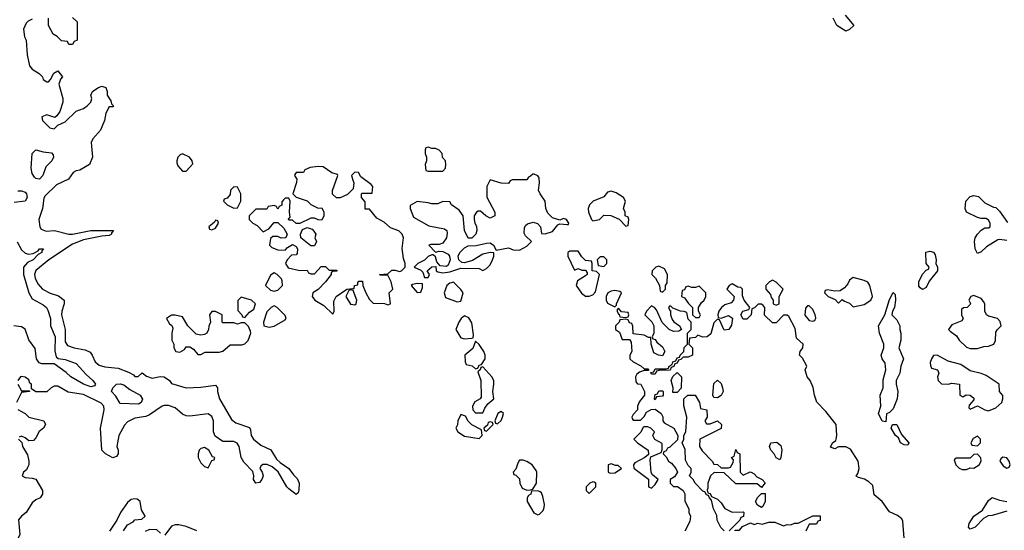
# Model space of a CAD drawing. Header units: inches. Extents: x 2380053 to 2584298, y 380219 to 546618.
# Tile 699 of 788: x 2548181 to 2553556, y 462553 to 465341. Entities that reach past the tile are written whole.
import ezdxf

# ---------------------------------------------------------------- set-up
doc = ezdxf.new("R2010")
doc.units = ezdxf.units.IN
doc.header["$MEASUREMENT"] = 0
doc.layers.add('C5446', color=7, linetype='Continuous')
doc.layers.add('C5456', color=7, linetype='Continuous')

msp = doc.modelspace()

# ---------------------------------------------------------------- linework, layer by layer
at = {"layer": 'C5446', "color": 2}
for points, elevation in [([(2548250, 465344), (2548227.1, 465332.9), (2548216.9, 465323.1), (2548201, 465290), (2548207.3, 465247.3), (2548216, 465230), (2548221, 465150), (2548234.8, 465090), (2548250, 465071), (2548287.5, 465047.5), (2548304.7, 465030), (2548310, 465014), (2548330, 465002), (2548338, 465002), (2548350, 465014), (2548368, 465050), (2548390, 465062), (2548414, 465030), (2548403.6, 465016.4), (2548394, 464990), (2548416, 464910), (2548416, 464890), (2548399.8, 464840.2), (2548383.6, 464816.4), (2548372, 464808), (2548330, 464822), (2548302, 464810), (2548304.7, 464790), (2548344.7, 464750), (2548370, 464746), (2548390, 464764.7), (2548430, 464782.8), (2548490, 464841), (2548530, 464856), (2548548.7, 464870), (2548568.7, 464890), (2548575.3, 464910), (2548569, 464930), (2548578, 464950), (2548608, 464970), (2548630, 464978), (2548651, 464971), (2548658, 464950), (2548658, 464930), (2548678, 464898), (2548682, 464882), (2548694, 464870), (2548690, 464866), (2548670, 464866), (2548651.3, 464830), (2548644, 464790), (2548622.4, 464737.6), (2548581, 464690), (2548571, 464670), (2548578, 464590), (2548562, 464550), (2548510, 464519), (2548490, 464516), (2548473.2, 464506.8), (2548446.8, 464470), (2548381.4, 464438.6), (2548319.9, 464380.1), (2548313.2, 464366.8), (2548306, 464310), (2548284.7, 464250), (2548290.8, 464210), (2548298, 464198), (2548326, 464186), (2548370.6, 464190.6), (2548450, 464170.5), (2548470, 464170.6), (2548570, 464190.6), (2548694, 464190), (2548682, 464178), (2548682, 464170), (2548670, 464162), (2548630, 464159), (2548530, 464139.3), (2548470, 464116), (2548340.5, 464030), (2548270, 463971.6), (2548262.6, 463950), (2548265.7, 463930), (2548279.6, 463899.6), (2548304.9, 463870), (2548347.8, 463847.8), (2548393.1, 463833.1), (2548423, 463810), (2548423.8, 463790), (2548410.3, 463750), (2548408.8, 463730), (2548428.8, 463650), (2548430, 463582), (2548442.3, 463562.3), (2548478, 463550), (2548537.8, 463537.8), (2548565.7, 463525.7), (2548577.1, 463510), (2548592.2, 463472.2), (2548614.2, 463454.2), (2548645.3, 463445.3), (2548718, 463438), (2548775.5, 463415.5), (2548802, 463402), (2548810, 463392), (2548827.3, 463392.7), (2548850, 463412), (2548874, 463394), (2548904.4, 463384.4), (2548947.3, 463392.7), (2548970, 463390.3), (2548999.1, 463370), (2549010, 463354.8), (2549090, 463330.4), (2549170, 463334.9), (2549250, 463346), (2549260.7, 463330), (2549260.5, 463310), (2549272.2, 463270), (2549337.2, 463157.2), (2549360.3, 463140.3), (2549434.9, 463114.9), (2549441.4, 463101.4), (2549444.9, 463070), (2549457.3, 463050), (2549498, 463018), (2549551.9, 462991.9), (2549582, 462942), (2549602.5, 462922.5), (2549650, 462890.7), (2549675.5, 462855.5), (2549696.1, 462836.1), (2549706.8, 462810), (2549705.4, 462774.6), (2549702, 462758), (2549690, 462748), (2549650, 462779), (2549639, 462790), (2549592, 462872), (2549559.5, 462899.5), (2549532, 462912), (2549507.7, 462912.3), (2549496.9, 462903.1), (2549491.3, 462890), (2549504.7, 462870), (2549510.7, 462850), (2549502.8, 462830), (2549490, 462814), (2549470, 462809.4), (2549457.2, 462830), (2549459, 462850), (2549454, 462874), (2549404.8, 462924.8), (2549389.6, 462949.6), (2549379.5, 463010), (2549367.8, 463027.8), (2549350, 463038.4), (2549290, 463038), (2549247.2, 463067.2), (2549238.9, 463090), (2549238.9, 463150), (2549230, 463174.5), (2549210, 463189.5), (2549110, 463175.6), (2549090, 463178.7), (2549070, 463187.6), (2549030, 463220.7), (2548994, 463234), (2548970, 463234.3), (2548958.8, 463230), (2548890, 463182.6), (2548870, 463175.1), (2548810, 463165.1), (2548770, 463145.2), (2548752.8, 463127.2), (2548723, 463070), (2548710.8, 463010), (2548718.8, 462990), (2548718.8, 462970), (2548710, 462955.3), (2548690, 462949), (2548650, 462969.6), (2548629.7, 462990), (2548622.9, 463110), (2548641.6, 463210), (2548639.5, 463230), (2548626.2, 463246.2), (2548530, 463293.7), (2548446.3, 463306.3), (2548390, 463339), (2548370, 463339), (2548352, 463330), (2548330, 463308.7), (2548268.4, 463308.4), (2548246, 463326), (2548246, 463350), (2548236.4, 463356.4), (2548230, 463374), (2548210, 463388.7), (2548190, 463393.2), (2548184.7, 463390), (2548171.3, 463370)], 30), ([(2548470, 465354), (2548494, 465330), (2548494, 465230), (2548478, 465222), (2548470, 465206), (2548450, 465206), (2548442, 465222), (2548410, 465226), (2548386, 465250), (2548363.1, 465263.1), (2548338, 465310), (2548338, 465350)], 30), ([(2550000, 464416), (2549970, 464386), (2549930, 464368), (2549910, 464368), (2549888, 464388), (2549888.4, 464408.4), (2549918, 464490), (2549915.3, 464495.3), (2549884.7, 464504.7), (2549837.2, 464537.2), (2549810, 464539), (2549766, 464534), (2549738, 464522), (2549730, 464506), (2549690, 464506), (2549683.6, 464496.4), (2549682, 464490), (2549694, 464470), (2549692.7, 464452.7), (2549672, 464390), (2549690, 464372), (2549750, 464351.3), (2549770, 464332), (2549810, 464312), (2549830, 464314), (2549842, 464290), (2549842, 464270), (2549830, 464246), (2549810, 464248), (2549790, 464258), (2549770, 464258), (2549710, 464228), (2549690, 464228), (2549670, 464246), (2549650, 464246), (2549648.4, 464251.6), (2549658, 464262), (2549654, 464290), (2549658, 464350), (2549650, 464366), (2549630, 464366), (2549622, 464358), (2549612.7, 464347.3), (2549611.6, 464328.4), (2549598, 464322), (2549590, 464306), (2549582, 464322), (2549570, 464326), (2549538, 464322), (2549530, 464306), (2549470, 464306), (2549434, 464270), (2549434, 464250), (2549454, 464230), (2549476.9, 464216.9), (2549510, 464182), (2549540.4, 464199.6), (2549570, 464234), (2549590, 464234), (2549623.6, 464203.6), (2549642, 464170), (2549634, 464150), (2549608.8, 464148.9), (2549590, 464158), (2549563.6, 464156.4), (2549550, 464146), (2549544.7, 464110), (2549556.9, 464096.9), (2549590, 464084.7), (2549630, 464082), (2549643.1, 464096.9), (2549670, 464114), (2549690, 464102), (2549698, 464090), (2549695.3, 464064.7), (2549690, 464058), (2549664.7, 464055.3), (2549642, 464030), (2549632, 464010), (2549646, 463986), (2549710, 463972), (2549750, 463974), (2549758, 463958), (2549770, 463954), (2549790, 463954), (2549826, 463994), (2549850, 463994), (2549870, 463974), (2549912.7, 463972.7), (2549911.6, 463968.4), (2549892.7, 463967.3), (2549882, 463958), (2549882, 463950), (2549851, 463910), (2549810, 463868), (2549782, 463850), (2549778, 463830), (2549792, 463810), (2549841, 463781), (2549890, 463734), (2549898, 463750), (2549896.4, 463803.6), (2549908.7, 463830), (2549966, 463870), (2550000, 463873.4)], 34), ([(2550000, 464498), (2549992, 464490), (2550000, 464464.7)], 34), ([(2548170, 464406.8), (2548190, 464406.8), (2548210, 464398.8), (2548217.3, 464390), (2548222, 464370), (2548210.7, 464350), (2548150, 464342.9)], 26), ([(2548167.8, 464127.8), (2548190, 464084.9), (2548210, 464065.5), (2548230, 464060.5), (2548255.1, 464064.9), (2548281.2, 464078.8), (2548290, 464090.4), (2548311.3, 464090), (2548301, 464079), (2548301, 464070), (2548281.6, 464058.4), (2548254, 464030), (2548223.9, 464016.1), (2548202, 463990), (2548200.9, 463950), (2548230.2, 463850.2), (2548250, 463816.3), (2548310, 463784.9), (2548327.3, 463770), (2548335.3, 463755.3), (2548348.6, 463710), (2548348.8, 463668.8), (2548375.3, 463610), (2548372.7, 463532.7), (2548380.3, 463500.3), (2548390.4, 463490.4), (2548430, 463486), (2548490, 463462.8), (2548543.1, 463403.1), (2548580.7, 463370), (2548594.8, 463350), (2548590, 463342), (2548570, 463336), (2548529.3, 463350), (2548460.9, 463390), (2548434.7, 463414.7), (2548370, 463462), (2548302.7, 463462.7), (2548286.6, 463466.6), (2548272.7, 463490), (2548265.1, 463545.1), (2548230, 463593.2), (2548211.2, 463651.2), (2548190, 463664.2), (2548149.7, 463669.7)], 26), ([(2550000, 463862.7), (2549990, 463866), (2549978, 463862), (2549962, 463830), (2549987.1, 463787.1), (2550000, 463785.7)], 34), ([(2548171.6, 463351.6), (2548190, 463314), (2548234, 463314), (2548234, 463310), (2548190, 463306), (2548162.8, 463250)], 30), ([(2548170, 463212), (2548210, 463191.3), (2548231.2, 463171.1), (2548312, 463150), (2548322, 463130), (2548311.3, 463110), (2548287.3, 463092.7), (2548270, 463058), (2548256, 463044), (2548230, 463042), (2548210, 463058), (2548190, 463066), (2548178, 463062)], 30), ([(2548174, 463050), (2548192, 463032), (2548196, 463010), (2548224, 462964), (2548231, 462930), (2548230.8, 462910), (2548224.5, 462895.5), (2548217.3, 462882.7), (2548202, 462870), (2548194, 462850), (2548210, 462842), (2548250, 462838), (2548270, 462831.3), (2548306, 462770), (2548304.7, 462750), (2548292, 462730), (2548270, 462719), (2548250, 462702), (2548216, 462650), (2548191, 462630), (2548174.8, 462610), (2548182, 462530), (2548172, 462510)], 30), ([(2548748, 462550), (2548770, 462582), (2548800.4, 462599.6), (2548809.3, 462610.7), (2548847.3, 462612.7), (2548866, 462630), (2548845.2, 462665.2), (2548838, 462710), (2548822, 462722), (2548810, 462724), (2548790, 462721.2), (2548770, 462704), (2548731, 462650), (2548711, 462609), (2548671.3, 462548.7)], 34), ([(2549148.7, 462550), (2549090, 462574), (2549050, 462582), (2549030, 462582), (2549010, 462575.3), (2548974, 462526)], 34), ([(2548950, 462538), (2548930, 462555.3), (2548890, 462558), (2548866, 462546)], 34)]:
    msp.add_lwpolyline(points, dxfattribs=dict(at, elevation=elevation))
for points, elevation in [([(2548290, 464469.5), (2548270, 464473.2), (2548262, 464482), (2548250, 464502), (2548244.5, 464530), (2548249.5, 464610.5), (2548270, 464631.3), (2548310, 464618.8), (2548354.8, 464614.8), (2548363.6, 464603.6), (2548364.7, 464590), (2548356, 464570), (2548323, 464537), (2548307.3, 464490)], 26), ([(2549070, 464608.7), (2549056.9, 464603.1), (2549044.7, 464590), (2549038, 464570), (2549039.6, 464559.6), (2549043.6, 464543.6), (2549070, 464514), (2549090, 464514), (2549126, 464554), (2549122, 464570), (2549108, 464590)], 34), ([(2549350, 464428), (2549332, 464410), (2549330, 464386), (2549312.7, 464367.3), (2549298, 464362), (2549294, 464350), (2549314, 464330), (2549350, 464312), (2549370, 464314), (2549388, 464350), (2549388, 464390), (2549370, 464426)], 34), ([(2549250, 464246), (2549244.7, 464235.3), (2549214, 464210), (2549218, 464198), (2549230, 464194), (2549250, 464202), (2549266, 464230), (2549262, 464242)], 34), ([(2549770, 464106), (2549715.3, 464150), (2549714, 464170), (2549724.7, 464195.3), (2549750, 464206), (2549777.3, 464197.3), (2549787.1, 464187.1), (2549798, 464170), (2549792, 464150), (2549802, 464130), (2549790, 464106)], 34), ([(2549570, 463958), (2549550, 463946), (2549522, 463890), (2549550, 463864.7), (2549570, 463858), (2549590, 463864.7), (2549615.3, 463890), (2549614.6, 463914.6), (2549610, 463926), (2549586, 463950)], 34), ([(2549390, 463826), (2549372.7, 463807.3), (2549372.7, 463752.7), (2549394, 463730), (2549398, 463718), (2549410, 463714), (2549436.4, 463743.6), (2549459, 463761), (2549468, 463790), (2549446, 463810)], 34), ([(2549250, 463748), (2549230, 463748), (2549218, 463730), (2549222, 463690), (2549212.7, 463667.3), (2549212, 463650), (2549202, 463630), (2549190, 463622), (2549170, 463619), (2549144, 463624), (2549098, 463670), (2549070, 463718), (2549030, 463728), (2549010, 463728), (2548982, 463710), (2548999.6, 463679.6), (2549011.3, 463671.3), (2549016.9, 463656.9), (2549011.3, 463630), (2549011.6, 463591.6), (2549022, 463570), (2549022, 463550), (2549034, 463530), (2549054.6, 463525.4), (2549080.4, 463539.6), (2549090, 463554), (2549110, 463554), (2549130, 463542), (2549152.7, 463512.7), (2549170, 463512), (2549193.6, 463526.4), (2549270, 463524.7), (2549290, 463531.3), (2549330, 463566), (2549393.6, 463566.4), (2549410, 463571.3), (2549428.7, 463590), (2549442, 463630), (2549440.4, 463640.4), (2549430, 463666), (2549410, 463686), (2549390, 463686), (2549370, 463678), (2549350, 463686), (2549290, 463686), (2549286, 463690), (2549286, 463730)], 34), ([(2549570, 463778), (2549554, 463770), (2549530, 463746), (2549512, 463690), (2549514, 463670), (2549542.8, 463662.8), (2549570, 463666.8), (2549630, 463702), (2549635.3, 463710), (2549630, 463726), (2549586, 463770)], 34), ([(2548830, 463241.2), (2548730, 463245.2), (2548705.6, 463285.6), (2548682, 463310), (2548688.7, 463330), (2548710, 463350.8), (2548730, 463353.4), (2548750, 463347.7), (2548782.2, 463322.2), (2548838.8, 463290), (2548850.9, 463269.1), (2548844.7, 463250)], 26), ([(2549190, 463005.2), (2549170, 462999), (2549161, 462990), (2549154.8, 462970), (2549154.8, 462950), (2549170, 462922), (2549190, 462902), (2549210, 462894), (2549230, 462934), (2549242, 462938), (2549246, 462950), (2549234, 462954), (2549213.2, 462990)], 34)]:
    msp.add_lwpolyline(points, close=True, dxfattribs=dict(at, elevation=elevation))
at = {"layer": 'C5456', "color": 2}
for points, elevation in [([(2552686.4, 465366.4), (2552734, 465310), (2552710, 465288), (2552690, 465278), (2552642, 465310), (2552622, 465350)], 30), ([(2550000, 463873.4), (2550006, 463874), (2550008, 463890), (2550026, 463894), (2550026, 463906), (2550032.7, 463912.7), (2550052.7, 463912.7), (2550054, 463890), (2550071.3, 463850), (2550090, 463814), (2550110, 463794), (2550172, 463792), (2550190, 463784.7), (2550206, 463790), (2550198, 463850), (2550218, 463870), (2550208.7, 463910), (2550190, 463946), (2550150, 463946), (2550146, 463950), (2550190, 463954), (2550212.7, 463972.7), (2550230, 463974), (2550253.6, 463966.4), (2550266, 463970), (2550286, 463990), (2550286, 464010), (2550276.4, 464036.4), (2550268.4, 464091.6), (2550275.3, 464150), (2550268.7, 464170), (2550250, 464188.7), (2550205.2, 464205.2), (2550170, 464235.3), (2550130, 464258), (2550090, 464306), (2550067.3, 464307.3), (2550067.3, 464347.3), (2550046, 464370), (2550046, 464390), (2550050, 464394), (2550106, 464394), (2550108, 464430), (2550100.4, 464440.4), (2550043.1, 464483.1), (2550030, 464506), (2550010, 464508), (2550000, 464498)], 34), ([(2550000, 464464.7), (2550004.7, 464450), (2550002, 464418), (2550000, 464416)], 34), ([(2553570, 464135.3), (2553530, 464141.2), (2553521.4, 464138.6), (2553458.5, 464101.5), (2553430, 464074), (2553410, 464064), (2553397.2, 464090), (2553393.2, 464130), (2553397.2, 464150), (2553409.2, 464170), (2553430, 464191.3), (2553450, 464204.7), (2553470, 464204.7), (2553478, 464210), (2553478, 464230), (2553470, 464246), (2553456.4, 464256.4), (2553430, 464255.3), (2553410, 464261.2), (2553349, 464290), (2553342.7, 464310), (2553346, 464350), (2553370, 464374.8), (2553390, 464381), (2553415.3, 464375.3), (2553450, 464342), (2553496.9, 464316.9), (2553510, 464314.8), (2553530, 464294.8), (2553573.3, 464233.3)], 30), ([(2550000, 463785.7), (2550010, 463784.7), (2550018, 463790), (2550022, 463810), (2550002, 463862), (2550000, 463862.7)], 34), ([(2553008.7, 462510), (2553002, 462602), (2552996, 462616), (2552973.2, 462633.2), (2552930, 462654), (2552889.5, 462709.5), (2552846.3, 462746.3), (2552837.5, 462797.5), (2552817, 462817), (2552792.1, 462832.1), (2552760.2, 462840.2), (2552748, 462848), (2552757.2, 462862.8), (2552764, 462890), (2552759, 462930), (2552716.5, 462996.5), (2552690, 463008.7), (2552651.6, 463008.4), (2552630, 462998), (2552607.3, 463007.3), (2552618, 463030), (2552636.4, 463043.6), (2552638, 463050), (2552642, 463070), (2552638, 463130), (2552582, 463202), (2552532.1, 463252.1), (2552519.3, 463290), (2552512.9, 463332.9), (2552495.3, 463370), (2552479, 463390), (2552468.4, 463428.4), (2552478, 463450), (2552453.6, 463493.6), (2552438, 463510), (2552442, 463530), (2552455.3, 463550), (2552458, 463570), (2552422, 463602), (2552414.6, 463654.6), (2552380.4, 463720.4), (2552370, 463728), (2552350, 463728), (2552310, 463686), (2552290, 463686), (2552247.3, 463727.3), (2552248, 463770), (2552240.4, 463780.4), (2552230, 463788), (2552212.7, 463787.3), (2552192.7, 463767.3), (2552178, 463762), (2552174, 463730), (2552150, 463706), (2552130, 463706), (2552118, 463730), (2552128, 463750), (2552162, 463758), (2552166, 463770), (2552135.3, 463810), (2552127.3, 463832.7), (2552126, 463870), (2552118, 463878), (2552100.4, 463880.4), (2552070, 463898), (2552054, 463890), (2552042, 463870), (2552082, 463830), (2552078, 463810), (2552065.4, 463794.6), (2552030, 463784), (2552011.3, 463770), (2551998, 463750), (2551992, 463730), (2551994, 463714), (2552010, 463712), (2552050, 463726), (2552071.6, 463711.6), (2552066.4, 463673.6), (2552052, 463650), (2552026, 463646), (2552002, 463702), (2551990, 463706), (2551970, 463686), (2551954, 463626), (2551934, 463610), (2551910, 463608), (2551882, 463618), (2551870, 463606), (2551838, 463602), (2551834, 463570), (2551854, 463550), (2551854, 463510), (2551830, 463498), (2551802, 463498), (2551790, 463486), (2551778, 463482), (2551770, 463466), (2551758, 463462), (2551752.7, 463447.3), (2551738, 463442), (2551732.7, 463427.3), (2551670, 463426), (2551658, 463422), (2551650, 463406), (2551630, 463406), (2551626, 463414), (2551642, 463418), (2551650, 463434), (2551710, 463434), (2551722, 463438), (2551726, 463450), (2551742, 463458), (2551747.3, 463472.7), (2551762, 463478), (2551770, 463494), (2551782, 463498), (2551786, 463510), (2551806, 463530), (2551808.4, 463551.6), (2551826, 463570), (2551826, 463630), (2551846, 463650), (2551846, 463690), (2551830, 463706), (2551822, 463742), (2551808, 463748), (2551788.8, 463748.9), (2551746, 463766), (2551736.4, 463776.4), (2551730, 463778), (2551722, 463770), (2551730, 463754), (2551734, 463754), (2551734, 463730), (2551743.6, 463703.6), (2551751.6, 463691.6), (2551782, 463670), (2551794, 463650), (2551779.6, 463640.4), (2551750, 463638), (2551726, 463650), (2551687.3, 463687.3), (2551656.4, 463756.4), (2551646, 463770), (2551630, 463778), (2551602, 463750), (2551594, 463730), (2551631.3, 463691.3), (2551642, 463670), (2551642, 463630), (2551634, 463610), (2551638, 463598), (2551650, 463594), (2551659.6, 463579.6), (2551690, 463554), (2551702, 463530), (2551690, 463506), (2551668.4, 463508.4), (2551642, 463522), (2551628.8, 463568.9), (2551626, 463606), (2551614, 463606), (2551590, 463618), (2551530, 463626), (2551527.3, 463667.3), (2551522, 463682), (2551510, 463686), (2551502, 463702), (2551490, 463706), (2551458, 463702), (2551454, 463690), (2551434, 463670), (2551434, 463650), (2551455.3, 463635.3), (2551470, 463594), (2551510, 463594), (2551519.6, 463579.6), (2551522, 463530), (2551512, 463510), (2551512, 463490), (2551530, 463472), (2551571.6, 463451.6), (2551590, 463434), (2551610, 463434), (2551614, 463430), (2551614, 463426), (2551590, 463426), (2551563.6, 463416.4), (2551550, 463406), (2551542, 463390), (2551543.6, 463363.6), (2551552.7, 463352.7), (2551572, 463350), (2551591.2, 463311.1), (2551592, 463290), (2551563.6, 463256.4), (2551554, 463230), (2551554, 463210), (2551530, 463186), (2551522, 463170), (2551523.6, 463163.6), (2551530, 463154), (2551570, 463154), (2551590, 463174), (2551602, 463198), (2551628.4, 463211.6), (2551650, 463214), (2551682, 463190), (2551691.6, 463171.6), (2551692, 463150), (2551699.6, 463139.6), (2551751.2, 463111.1), (2551774, 463070), (2551772.7, 463047.3), (2551730, 463006), (2551718, 463002), (2551710, 462986), (2551698, 462982), (2551694, 462970), (2551710, 462954), (2551722, 462930), (2551738.8, 462918.8), (2551762, 462890), (2551772, 462870), (2551756, 462844), (2551732, 462830), (2551732, 462810), (2551750, 462792), (2551771.6, 462791.6), (2551802, 462770), (2551811.2, 462751.1), (2551812.7, 462712.7), (2551834, 462670), (2551834, 462650), (2551842, 462630), (2551839.6, 462600.4), (2551811.6, 462548.4)], 34), ([(2552026, 462550), (2552008.4, 462568.4), (2551988.8, 462608.9), (2551987.3, 462632.7), (2551968.7, 462670), (2551958, 462718), (2551946, 462730), (2551942, 462742), (2551930, 462746), (2551922, 462762), (2551910, 462766), (2551868, 462810), (2551858, 462830), (2551838, 462850), (2551846, 462870), (2551846, 462890), (2551830, 462906), (2551816.4, 462936.4), (2551814.6, 462994.6), (2551798, 463030), (2551806, 463050), (2551806, 463070), (2551818, 463090), (2551822, 463170), (2551807.3, 463232.7), (2551806, 463270), (2551828.4, 463291.6), (2551868.8, 463291.1), (2551892, 463250), (2551898, 463218), (2551932, 463210), (2551934, 463170), (2551922, 463150), (2551930, 463134), (2551950, 463134), (2551990, 463151.3), (2552011.3, 463130), (2552010.8, 463109.2), (2551894, 463050), (2551892, 463010), (2551906, 462986), (2551962, 462930), (2551970, 462914), (2551990, 462912), (2552010, 462894), (2552050, 462894), (2552062, 462898), (2552076.4, 462923.6), (2552078, 462938), (2552066, 462950), (2552082, 462958), (2552090, 462994), (2552098, 462978), (2552111.3, 462970), (2552114, 462870), (2552130, 462854), (2552168.7, 462871.3), (2552174, 462870), (2552190, 462862), (2552204.7, 462844.7), (2552234, 462830), (2552251.2, 462811.1), (2552230, 462786), (2552207.3, 462807.3), (2552090, 462806), (2552027.3, 462867.3), (2551971.6, 462868.4), (2551952, 462850), (2551938, 462810), (2551938, 462782), (2551934, 462774), (2551938, 462758), (2551950, 462754), (2551958, 462738), (2551990, 462722), (2552010, 462702), (2552030, 462672), (2552070, 462652), (2552130, 462654), (2552134, 462650), (2552132.7, 462627.3), (2552118, 462622), (2552112.7, 462607.3), (2552054, 462550)], 34), ([(2553570, 462658), (2553490, 462634), (2553468, 462632), (2553442.6, 462617.4), (2553397.1, 462570), (2553370, 462559.3), (2553360.9, 462570), (2553364.2, 462590), (2553389.8, 462630.2), (2553437.2, 462662.8), (2553470, 462716), (2553490, 462731.3), (2553530, 462717.1), (2553570, 462710.4)], 30), ([(2552086, 462550), (2552086, 462554), (2552110, 462554), (2552127.3, 462572.7), (2552170, 462594), (2552190, 462584.7), (2552210, 462591.3), (2552233.6, 462586.4), (2552270, 462598), (2552303.1, 462596.9), (2552350, 462578), (2552370, 462584.7), (2552390, 462582), (2552410, 462591), (2552430, 462591.3), (2552510, 462631.3), (2552550, 462632), (2552550, 462606), (2552538, 462602), (2552530, 462586), (2552490, 462586), (2552472.7, 462547.3)], 34)]:
    msp.add_lwpolyline(points, dxfattribs=dict(at, elevation=elevation))
for points, elevation in [([(2550410, 464646), (2550398, 464642), (2550394, 464630), (2550394, 464610), (2550402, 464590), (2550402, 464570), (2550394, 464550), (2550398, 464518), (2550410, 464514), (2550490, 464514), (2550506, 464530), (2550508, 464550), (2550506, 464570), (2550488.4, 464588.4), (2550488, 464610), (2550470, 464628), (2550450, 464638), (2550430, 464638)], 34), ([(2550990, 464498), (2550982, 464498), (2550970, 464486), (2550958, 464482), (2550950, 464466), (2550870, 464466), (2550858, 464462), (2550850, 464446), (2550810, 464448), (2550750, 464466), (2550731.3, 464430), (2550731.6, 464371.6), (2550774, 464290), (2550774, 464270), (2550750, 464258), (2550726, 464270), (2550696.4, 464296.4), (2550683.6, 464296.4), (2550674, 464290), (2550662, 464270), (2550662, 464250), (2550664.7, 464230), (2550674, 464214), (2550676, 464190), (2550670.7, 464169.3), (2550650, 464148), (2550630, 464148), (2550609, 464190), (2550602, 464270), (2550580.2, 464300.2), (2550538, 464330), (2550530, 464346), (2550490, 464348), (2550463.6, 464336.4), (2550430, 464335.3), (2550410, 464342), (2550350, 464348), (2550312.7, 464327.3), (2550312, 464310), (2550330, 464262), (2550415.3, 464215.3), (2550499.8, 464199.8), (2550512, 464190), (2550515.3, 464175.3), (2550510.5, 464149.5), (2550490, 464121.2), (2550470, 464113.2), (2550426, 464114), (2550414, 464110), (2550450, 464072), (2550470, 464078), (2550490, 464076), (2550519.9, 464059.9), (2550526.8, 464050), (2550530.8, 464030), (2550519.8, 464000.2), (2550510, 463994), (2550476.4, 463996.4), (2550459, 464019), (2550450, 464046), (2550438, 464058), (2550430, 464058), (2550410, 464048), (2550391.3, 464028.7), (2550354, 464010), (2550334, 463990), (2550370, 463974), (2550382, 463962), (2550390, 463934), (2550410, 463934), (2550418, 463950), (2550406, 463970), (2550430, 463992), (2550452.7, 463992.7), (2550454, 463970), (2550463.6, 463963.6), (2550490, 463958), (2550530, 463964.7), (2550590, 463984.7), (2550690, 463982), (2550710, 463972), (2550730, 463982), (2550750, 464002), (2550762.7, 464030), (2550769.2, 464050), (2550768.4, 464068.4), (2550749.1, 464069.1), (2550710, 464060.9), (2550653.7, 464026.3), (2550610, 464014), (2550595.3, 464015.3), (2550578, 464030), (2550574, 464050), (2550584, 464070), (2550610, 464096), (2550630, 464106.8), (2550672.1, 464107.9), (2550730, 464121.6), (2550750, 464122), (2550766.8, 464110), (2550782, 464082), (2550850, 464094.8), (2550875.3, 464084.7), (2550910, 464082), (2550950, 464104.7), (2550975.3, 464130), (2550941.7, 464161.7), (2550935.6, 464175.6), (2550935.9, 464204.1), (2550942.4, 464217.6), (2550953.4, 464226.6), (2550983.7, 464236.3), (2551008.3, 464228.3), (2551024, 464210), (2551030, 464174), (2551050, 464171.3), (2551090, 464184.7), (2551119, 464221), (2551130, 464226), (2551170, 464222), (2551176.4, 464223.6), (2551178, 464230), (2551166, 464250), (2551150, 464255.3), (2551130, 464246), (2551090, 464259), (2551063.9, 464283.9), (2551053.6, 464310), (2551049.2, 464350), (2551022, 464390), (2551014, 464410), (2551019, 464450), (2551017.2, 464477.2), (2551010, 464488)], 34), ([(2551410, 464405.2), (2551390, 464399), (2551370, 464374), (2551312, 464350), (2551292, 464330), (2551284.7, 464310), (2551286, 464290), (2551302, 464250), (2551310, 464242), (2551346, 464250), (2551370, 464274), (2551407.3, 464272.7), (2551452.7, 464252.7), (2551490, 464214), (2551502, 464218), (2551506, 464250), (2551502, 464262), (2551486, 464270), (2551486, 464290), (2551478, 464310), (2551488.7, 464350), (2551478, 464370), (2551436.2, 464396.2)], 34), ([(2551230, 464078), (2551183.6, 464076.4), (2551174, 464070), (2551174, 464050), (2551210, 463974), (2551230, 463982), (2551250, 463974), (2551270, 463974), (2551278, 463958), (2551278, 463950), (2551270, 463942), (2551225.4, 463914.6), (2551218, 463890), (2551247.9, 463847.9), (2551270, 463831), (2551290, 463831), (2551310, 463838), (2551324.7, 463855.3), (2551346, 463950), (2551330, 463966), (2551306, 463970), (2551306, 464010), (2551302, 464022), (2551270, 464026), (2551250, 464046)], 34), ([(2553110, 463868.7), (2553096.4, 463876.4), (2553090, 463886), (2553088.7, 463910), (2553110, 463952), (2553130, 463974), (2553142, 463978), (2553146, 463990), (2553129.1, 464009.1), (2553128, 464072), (2553150, 464078), (2553170, 464071.3), (2553178, 464058), (2553184.7, 464030), (2553182, 464010), (2553191, 463990), (2553191, 463970), (2553146, 463914), (2553130, 463878)], 30), ([(2551370, 464046), (2551350, 464046), (2551334, 464030), (2551338, 463998), (2551370, 463994), (2551386, 464010), (2551386, 464030)], 34), ([(2551670, 463995.3), (2551654, 463990), (2551634, 463970), (2551632, 463950), (2551652, 463930), (2551674, 463890), (2551678, 463858), (2551690, 463854), (2551706, 463870), (2551706, 463890), (2551716.4, 463903.6), (2551718, 463950), (2551700.4, 463980.4)], 34), ([(2550550, 463908), (2550530, 463902), (2550512, 463890), (2550498, 463850), (2550504.7, 463824.7), (2550570, 463801), (2550590, 463804.7), (2550602, 463850), (2550590, 463868)], 34), ([(2552290, 463918), (2552274, 463910), (2552254, 463890), (2552254, 463870), (2552279.6, 463839.6), (2552283.6, 463823.6), (2552294, 463810), (2552294, 463790), (2552310, 463782), (2552326, 463790), (2552326, 463830), (2552348, 463870), (2552310, 463908)], 34), ([(2552730, 463934), (2552710, 463918), (2552702, 463898), (2552683.6, 463876.4), (2552659.6, 463860.4), (2552630, 463858), (2552590, 463866), (2552578, 463862), (2552574, 463850), (2552594, 463830), (2552632.7, 463812.7), (2552650, 463794), (2552670, 463814), (2552683.6, 463803.6), (2552710, 463794), (2552730, 463774), (2552790, 463786.8), (2552828, 463810), (2552837.2, 463830), (2552821.2, 463890), (2552810, 463908.7), (2552790, 463917.2)], 34), ([(2550350, 463901.2), (2550324.5, 463895.5), (2550318, 463890), (2550350, 463852), (2550370, 463854), (2550380.4, 463879.6), (2550379, 463899)], 34), ([(2551430, 463862), (2551410, 463859), (2551392, 463850), (2551382, 463830), (2551382, 463810), (2551390, 463794), (2551430, 463774), (2551438, 463782), (2551438, 463790), (2551466, 463850), (2551456.4, 463856.4)], 34), ([(2551890, 463886), (2551870, 463878), (2551850, 463878), (2551830, 463886), (2551818, 463882), (2551810, 463866), (2551798, 463862), (2551794, 463830), (2551810, 463822), (2551831.6, 463791.6), (2551854, 463770), (2551854, 463730), (2551870, 463714), (2551890, 463714), (2551898, 463730), (2551886, 463750), (2551886, 463770), (2551903.1, 463796.9), (2551918, 463810), (2551926, 463830), (2551926, 463850)], 34), ([(2552910, 463146), (2552890, 463148), (2552869, 463190), (2552881.2, 463230), (2552879, 463290), (2552895.3, 463330), (2552894.6, 463374.6), (2552909, 463430), (2552904.7, 463464.7), (2552889, 463490), (2552884, 463510), (2552898, 463550), (2552898, 463570), (2552874, 463630), (2552869.2, 463670), (2552904, 463730), (2552930, 463814), (2552950, 463852), (2552959.6, 463839.6), (2552962, 463810), (2552956, 463770), (2552944.7, 463750), (2552942, 463730), (2552970, 463702), (2552984.7, 463670), (2552984.7, 463650), (2552991.2, 463628.9), (2552991.2, 463591.1), (2552981, 463550), (2553004.7, 463490), (2552991.3, 463450), (2552984.7, 463410), (2552964.7, 463370), (2552964.7, 463350), (2552974, 463310), (2552970.7, 463270), (2552950, 463215.3), (2552930, 463195.3), (2552912, 463188)], 30), ([(2553390, 463835.3), (2553374, 463830), (2553362, 463810), (2553371.6, 463791.6), (2553370, 463786), (2553354, 463770), (2553332.7, 463767.3), (2553322, 463758), (2553322, 463730), (2553331, 463710), (2553323.6, 463696.4), (2553270, 463675.3), (2553252, 463650), (2553259.6, 463639.6), (2553294.8, 463614.8), (2553310, 463592), (2553350, 463552), (2553370, 463546), (2553410, 463544.7), (2553444, 463556), (2553470, 463558), (2553498, 463570), (2553508.7, 463590), (2553510, 463634), (2553518, 463650), (2553538, 463670), (2553533.6, 463693.6), (2553518, 463710), (2553470, 463722), (2553458, 463730), (2553449, 463750), (2553448.7, 463790), (2553443.1, 463803.1), (2553430, 463818)], 34), ([(2551450, 463766), (2551442, 463758), (2551442, 463750), (2551450, 463734), (2551454, 463734), (2551458, 463718), (2551490, 463714), (2551502, 463718), (2551506, 463730), (2551502, 463742), (2551466, 463746)], 34), ([(2552490, 463778), (2552482, 463778), (2552470, 463766), (2552467.5, 463727.5), (2552490, 463698), (2552510, 463694), (2552522, 463698), (2552527.3, 463712.7), (2552524, 463730), (2552510, 463758)], 34), ([(2550610, 463724), (2550591.3, 463710), (2550578, 463690), (2550562, 463650), (2550590, 463604.7), (2550610, 463598.8), (2550650, 463602), (2550656.4, 463603.6), (2550659, 463621), (2550650, 463686), (2550632.7, 463712.7)], 34), ([(2550670, 463586), (2550654, 463546), (2550611.3, 463510), (2550612, 463472), (2550618, 463458), (2550651.6, 463451.6), (2550670, 463434), (2550682, 463438), (2550690, 463454), (2550702, 463458), (2550722, 463490), (2550722, 463510), (2550715.3, 463530), (2550690, 463568)], 34), ([(2553190, 463508.7), (2553170, 463508), (2553158, 463490), (2553152, 463470), (2553152.7, 463452.7), (2553158, 463438), (2553192, 463430), (2553198, 463410), (2553192, 463390), (2553194, 463370), (2553212.7, 463352.7), (2553250, 463351.3), (2553270, 463356), (2553311.2, 463351.1), (2553314, 463290), (2553330, 463282), (2553348, 463292), (2553370, 463291.3), (2553390, 463274), (2553390, 463266), (2553363.6, 463236.4), (2553362, 463222), (2553370, 463214), (2553410, 463232), (2553450, 463211.3), (2553470, 463206), (2553510, 463221), (2553542, 463250), (2553548.7, 463270), (2553548.4, 463288.4), (2553529, 463310), (2553528, 463350), (2553457.6, 463397.6), (2553430, 463409.2), (2553370, 463424), (2553318.9, 463458.9), (2553250, 463477.2)], 34), ([(2550710, 463446), (2550698, 463442), (2550694, 463430), (2550682, 463418), (2550698, 463370), (2550699.6, 463280.4), (2550694, 463270), (2550665.4, 463254.6), (2550652, 463230), (2550654, 463210), (2550670, 463194), (2550710, 463194), (2550720.2, 463219.8), (2550736.4, 463243.6), (2550768.7, 463270), (2550764, 463310), (2550769, 463350), (2550769, 463370), (2550759, 463390)], 34), ([(2551746, 463306), (2551748, 463330), (2551738, 463370), (2551747.3, 463392.7), (2551770, 463414), (2551794, 463390), (2551791.6, 463328.4), (2551770, 463306)], 34), ([(2551990, 463275.3), (2551970, 463278), (2551964, 463290), (2551970, 463354), (2551990, 463372), (2552010, 463354), (2552018, 463330), (2552021, 463310), (2552010, 463288.7)], 34), ([(2551650, 463266), (2551646, 463270), (2551650, 463294), (2551662, 463298), (2551670, 463314), (2551690, 463314), (2551694, 463310), (2551694, 463290), (2551690, 463286), (2551658, 463282)], 34), ([(2550590, 463186), (2550572, 463150), (2550571.6, 463128.4), (2550562, 463110), (2550572, 463090), (2550610, 463066), (2550690, 463054), (2550706, 463070), (2550702, 463102), (2550648.8, 463128.9), (2550628.7, 463148.7), (2550615.3, 463175.3)], 34), ([(2550810, 463202), (2550792, 463190), (2550774, 463150), (2550778, 463138), (2550790, 463134), (2550810, 463152), (2550817.2, 463170), (2550822, 463190)], 34), ([(2550750, 463146), (2550738, 463142), (2550734, 463126), (2550714, 463110), (2550718, 463098), (2550730, 463094), (2550766, 463130), (2550762, 463142)], 34), ([(2551610, 463118), (2551590, 463118), (2551584.7, 463115.3), (2551571.2, 463088.9), (2551534, 463050), (2551554, 463030), (2551611.2, 462991.1), (2551614, 462966), (2551594, 462950), (2551539.6, 462920.4), (2551532, 462910), (2551532.7, 462892.7), (2551612.7, 462832.7), (2551614, 462790), (2551630, 462782), (2551650, 462802), (2551666, 462830), (2551635.3, 462855.3), (2551628, 462868), (2551623.1, 462936.9), (2551626, 462954), (2551682, 462978), (2551687.3, 462992.7), (2551687.3, 463027.3), (2551648.8, 463048.9), (2551638, 463070), (2551646, 463090), (2551626, 463110)], 34), ([(2553030, 463018), (2553010, 463019), (2552989.3, 463030), (2552978, 463058), (2552962, 463070), (2552938, 463110), (2552946, 463130), (2552970, 463131), (2552995.3, 463075.3), (2553034.8, 463030)], 30), ([(2553410, 463066), (2553386, 463054), (2553374, 463030), (2553378, 463018), (2553410, 463014), (2553426, 463030), (2553426, 463050)], 34), ([(2552330, 462938), (2552310, 462948), (2552299, 462970), (2552281.2, 462990), (2552274, 463010), (2552282, 463030), (2552314.4, 463034.4), (2552335.3, 463015.3), (2552341, 462990), (2552336, 462950)], 34), ([(2553410, 462968), (2553390, 462966), (2553370, 462946), (2553292.7, 462947.3), (2553282, 462938), (2553292, 462910), (2553310, 462892), (2553325.4, 462885.4), (2553350, 462884.7), (2553370, 462894), (2553390, 462892), (2553419, 462910), (2553428.7, 462930), (2553428.4, 462948.4)], 34), ([(2553547.5, 462952.5), (2553536.9, 462943.1), (2553531.3, 462930), (2553550, 462904.7), (2553570, 462891.3), (2553582, 462898), (2553588.7, 462910), (2553582, 462930), (2553570, 462948)], 34), ([(2550930, 462935.3), (2550910, 462935.3), (2550899.8, 462920.2), (2550890, 462886), (2550874, 462870), (2550878, 462858), (2550890, 462854), (2550910, 462834), (2550911, 462810), (2550923.5, 462783.5), (2550950, 462771.3), (2550970, 462774), (2550982, 462778), (2551002, 462810), (2551004, 462870), (2551000.2, 462880.2), (2550978, 462910), (2550950, 462929)], 34), ([(2551410, 462915.3), (2551394, 462910), (2551394, 462870), (2551404.7, 462864.7), (2551430, 462866.8), (2551466, 462890), (2551447.3, 462907.3), (2551432.7, 462907.3)], 34), ([(2551310, 462818), (2551294, 462810), (2551274, 462790), (2551274, 462770), (2551290, 462754), (2551326, 462790), (2551326, 462810), (2551316.4, 462816.4)], 34), ([(2551010, 462768.7), (2550974, 462766), (2550972, 462750), (2550958, 462742), (2550951.3, 462730), (2550951.3, 462710), (2550987.3, 462647.3), (2551010, 462638), (2551019, 462641), (2551038.6, 462661.4), (2551043.2, 462676.8), (2551045.6, 462694.4), (2551037.5, 462737.5), (2551030, 462758), (2551023.1, 462763.1)], 34), ([(2552230, 462678), (2552208, 462690), (2552198, 462710), (2552210, 462734), (2552230, 462754), (2552250, 462754), (2552251.3, 462710), (2552238, 462682)], 34)]:
    msp.add_lwpolyline(points, close=True, dxfattribs=dict(at, elevation=elevation))

doc.saveas('drawing.dxf')
